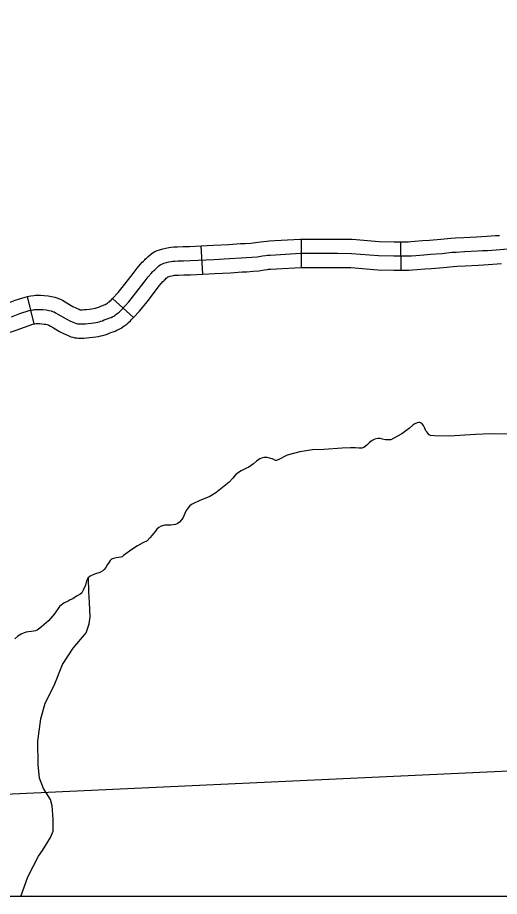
# Model space of a CAD drawing. Extents: x 1720274 to 1751788, y 372074 to 391887.
# Drawn here: x 1730496 to 1730899, y 374371 to 375106 of the extents above; entities that cross this region are included whole.
import ezdxf

# ---------------------------------------------------------------- set-up
doc = ezdxf.new("R2010")
doc.units = 0
for name, color, linetype in [('Level 32', 7, 'Continuous'), ('Level 35', 7, 'Continuous'), ('Level 5', 7, 'Continuous'), ('R_Draft', 7, 'Continuous')]:
    doc.layers.add(name, color=color, linetype=linetype)

msp = doc.modelspace()

# ---------------------------------------------------------------- linework, layer by layer
at = {"layer": 'Level 32'}
for p, q in [((1730733.62, 374897.38), (1730733.62, 374921.08)), ((1730817.02, 374895.18), (1730816.92, 374918.88)), ((1730651.01, 374891.8), (1730649.82, 374915.47)), ((1730509.94, 374850.13), (1730504.2, 374873.13)), ((1730592.93, 374855.41), (1730575.44, 374871.39))]:
    msp.add_line(p, q, dxfattribs=at)
for points in [[(1730649.82, 374915.47), (1730659.74, 374915.97), (1730672.78, 374916.68), (1730682.61, 374917.34), (1730686.65, 374917.53), (1730691.26, 374917.84), (1730695.29, 374918.19), (1730699.25, 374918.79), (1730701.97, 374919.22), (1730704.54, 374919.49), (1730706.86, 374919.57), (1730711.27, 374919.82), (1730732.56, 374921.08), (1730733.62, 374921.08)], [(1730733.62, 374921.08), (1730763.99, 374921.08), (1730776.14, 374920.94), (1730798.81, 374919.17), (1730811.19, 374918.86), (1730816.92, 374918.88)], [(1730816.92, 374918.88), (1730822.93, 374918.91), (1730825.14, 374918.99), (1730828.44, 374919.25), (1730835.07, 374919.83), (1730840.9, 374920.21), (1730850.28, 374920.95), (1730858.59, 374921.91), (1730862.65, 374922.12), (1730869.47, 374922.5), (1730880.22, 374923.07), (1730884.62, 374923.35), (1730888.7, 374923.54), (1730895.97, 374924.01), (1730899.38, 374924.25)], [(1730575.44, 374871.39), (1730580.13, 374876.54), (1730585.89, 374883.46), (1730592.67, 374892.27), (1730596.08, 374896.82), (1730598.98, 374900.27), (1730600.41, 374901.75), (1730601.34, 374902.76), (1730602.45, 374903.83), (1730603.16, 374904.5), (1730603.9, 374905.25), (1730605.2, 374906.49), (1730606.96, 374908.03), (1730608.81, 374909.4), (1730610.98, 374910.72), (1730612.9, 374911.58), (1730614.81, 374912.24), (1730617.61, 374913.05), (1730620.08, 374913.66), (1730622.51, 374914.09), (1730624.65, 374914.42), (1730626.95, 374914.58), (1730629.81, 374914.71), (1730634.63, 374914.91), (1730640.07, 374914.98), (1730649.82, 374915.47)], [(1730701.05, 374907.07), (1730703.53, 374907.46), (1730705.36, 374907.66), (1730707.38, 374907.73), (1730711.95, 374907.99), (1730732.91, 374909.23), (1730763.92, 374909.23), (1730775.61, 374909.1), (1730798.2, 374907.33), (1730811.06, 374907.01), (1730823.16, 374907.06), (1730825.82, 374907.16), (1730829.42, 374907.44), (1730835.97, 374908.01), (1730841.75, 374908.39), (1730851.43, 374909.15), (1730859.58, 374910.1), (1730863.28, 374910.29), (1730870.11, 374910.67), (1730880.92, 374911.24), (1730885.28, 374911.52), (1730889.36, 374911.71), (1730896.76, 374912.19), (1730906.43, 374912.85)], [(1730490.95, 374856.2), (1730497.91, 374858.78), (1730505.61, 374861.27), (1730507.78, 374861.81), (1730508.76, 374861.97), (1730509.65, 374862.09), (1730510.55, 374862.21), (1730511.73, 374862.26), (1730513.04, 374862.34), (1730514.83, 374862.3), (1730517.23, 374862.17), (1730519.96, 374861.85), (1730522.12, 374861.52), (1730524.04, 374861.03), (1730525.22, 374860.66), (1730526.61, 374860.17), (1730527.87, 374859.56), (1730529.79, 374858.42), (1730532.15, 374856.99), (1730536.76, 374854.34), (1730539.73, 374852.83), (1730543.16, 374851.28), (1730544.46, 374850.71), (1730545.23, 374850.51), (1730546.13, 374850.3), (1730546.74, 374850.22), (1730547.56, 374850.18), (1730548.7, 374850.14), (1730550.86, 374850.18), (1730552.94, 374850.34), (1730554.98, 374850.55), (1730557.67, 374850.83), (1730559.91, 374851.12), (1730561.62, 374851.4), (1730563.09, 374851.69), (1730564.27, 374851.98), (1730565.69, 374852.38), (1730567, 374852.83), (1730568.63, 374853.48), (1730570.18, 374854.01), (1730571.81, 374854.63), (1730573.16, 374855.17), (1730574.31, 374855.67), (1730575.7, 374856.32), (1730576.47, 374856.75), (1730577.31, 374857.32), (1730578.35, 374858.09), (1730579.04, 374858.59), (1730580.15, 374859.36), (1730580.92, 374860.02), (1730582.04, 374861.13), (1730582.88, 374861.98), (1730589.07, 374868.75), (1730595.14, 374876.06), (1730602.1, 374885.1), (1730605.36, 374889.44), (1730607.79, 374892.33), (1730609.05, 374893.64), (1730609.82, 374894.48), (1730610.63, 374895.25), (1730611.44, 374896.02), (1730612.2, 374896.79), (1730613.2, 374897.75), (1730614.4, 374898.79), (1730615.43, 374899.56), (1730616.51, 374900.21), (1730617.28, 374900.56), (1730618.39, 374900.94), (1730620.66, 374901.6), (1730622.54, 374902.06), (1730624.46, 374902.41), (1730625.96, 374902.64), (1730627.61, 374902.75), (1730630.31, 374902.87), (1730634.96, 374903.06), (1730640.45, 374903.14), (1730660.36, 374904.14), (1730673.5, 374904.85), (1730683.29, 374905.5), (1730687.34, 374905.7), (1730692.17, 374906.03), (1730696.68, 374906.42), (1730701.05, 374907.07)], [(1730651.01, 374891.8), (1730660.98, 374892.3), (1730674.22, 374893.02), (1730683.97, 374893.67), (1730688.03, 374893.87), (1730693.09, 374894.21), (1730698.07, 374894.65), (1730702.85, 374895.36), (1730705.09, 374895.71), (1730706.18, 374895.83), (1730707.91, 374895.89), (1730712.64, 374896.16), (1730733.26, 374897.38), (1730733.62, 374897.38)], [(1730733.62, 374897.38), (1730763.86, 374897.38), (1730775.08, 374897.25), (1730797.59, 374895.5), (1730810.94, 374895.16), (1730817.02, 374895.18)], [(1730817.02, 374895.18), (1730823.4, 374895.21), (1730826.5, 374895.32), (1730830.4, 374895.63), (1730836.87, 374896.19), (1730842.6, 374896.57), (1730852.57, 374897.35), (1730860.57, 374898.28), (1730863.91, 374898.46), (1730870.75, 374898.84), (1730881.62, 374899.41), (1730885.94, 374899.69), (1730890.01, 374899.88), (1730897.54, 374900.36), (1730901, 374900.6)], [(1730592.93, 374855.41), (1730598.01, 374860.96), (1730604.4, 374868.65), (1730611.53, 374877.92), (1730614.65, 374882.07), (1730616.59, 374884.38), (1730617.7, 374885.52), (1730618.31, 374886.2), (1730618.81, 374886.67), (1730619.72, 374887.54), (1730620.51, 374888.33), (1730621.21, 374889.01), (1730621.83, 374889.55), (1730621.94, 374889.63), (1730621.97, 374889.64), (1730623.71, 374890.15), (1730625.01, 374890.46), (1730626.42, 374890.72), (1730627.28, 374890.85), (1730628.28, 374890.92), (1730630.8, 374891.03), (1730635.28, 374891.21), (1730640.83, 374891.29), (1730651.01, 374891.8)], [(1730504.19, 374873.13), (1730505.36, 374873.42), (1730506.98, 374873.69), (1730509.54, 374874.04), (1730511.16, 374874.09), (1730512.8, 374874.2), (1730515.27, 374874.14), (1730518.24, 374873.99), (1730521.55, 374873.59), (1730524.48, 374873.15), (1730527.27, 374872.44), (1730528.96, 374871.91), (1730531.18, 374871.13), (1730533.5, 374870), (1730535.88, 374868.58), (1730538.17, 374867.2), (1730542.4, 374864.77), (1730544.86, 374863.52), (1730547.98, 374862.11), (1730548.19, 374862.02), (1730548.8, 374861.99), (1730550.28, 374862.02), (1730551.88, 374862.15), (1730553.76, 374862.33), (1730556.29, 374862.6), (1730558.18, 374862.84), (1730559.51, 374863.07), (1730560.56, 374863.27), (1730561.25, 374863.44), (1730562.14, 374863.69), (1730562.87, 374863.94), (1730564.51, 374864.6), (1730566.18, 374865.17), (1730567.52, 374865.67), (1730568.59, 374866.11), (1730569.42, 374866.47), (1730570.27, 374866.87), (1730570.44, 374866.98), (1730571.35, 374867.65), (1730572.2, 374868.27), (1730572.91, 374868.76), (1730573.65, 374869.51), (1730574.31, 374870.17), (1730575.44, 374871.39)], [(1730425.15, 374845.76), (1730429.18, 374847.42), (1730431.15, 374848.18), (1730436.9, 374850.16), (1730444.81, 374852.86), (1730450.64, 374854.79), (1730454.09, 374856.07), (1730457.32, 374857.02), (1730461.6, 374858.47), (1730466.66, 374860.18), (1730468.92, 374860.87), (1730470.67, 374861.54), (1730472.43, 374862.23), (1730474.69, 374863.11), (1730479.66, 374864.77), (1730484.38, 374866.5), (1730487.02, 374867.38), (1730494.03, 374869.97), (1730502.35, 374872.67), (1730504.2, 374873.13)], [(1730509.94, 374850.13), (1730510.19, 374850.2), (1730510.53, 374850.25), (1730511.56, 374850.39), (1730512.31, 374850.42), (1730513.27, 374850.48), (1730514.39, 374850.45), (1730516.23, 374850.36), (1730518.38, 374850.1), (1730519.77, 374849.89), (1730520.81, 374849.63), (1730521.49, 374849.42), (1730522.04, 374849.22), (1730522.24, 374849.12), (1730523.69, 374848.26), (1730526.13, 374846.79), (1730531.12, 374843.92), (1730534.6, 374842.15), (1730538.33, 374840.46), (1730540.55, 374839.49), (1730542.41, 374839), (1730544.03, 374838.63), (1730545.66, 374838.41), (1730547.05, 374838.34), (1730548.6, 374838.29), (1730551.44, 374838.34), (1730553.99, 374838.54), (1730556.19, 374838.76), (1730559.04, 374839.06), (1730561.63, 374839.39), (1730563.73, 374839.74), (1730565.61, 374840.11), (1730567.29, 374840.51), (1730569.25, 374841.08), (1730571.13, 374841.72), (1730572.75, 374842.37), (1730574.18, 374842.86), (1730576.1, 374843.58), (1730577.73, 374844.23), (1730579.2, 374844.87), (1730581.09, 374845.77), (1730582.68, 374846.64), (1730584.18, 374847.67), (1730585.35, 374848.53), (1730585.88, 374848.91), (1730587.38, 374849.95), (1730588.97, 374851.3), (1730590.42, 374852.76), (1730591.45, 374853.79), (1730592.93, 374855.41)], [(1730434.76, 374824.11), (1730435.38, 374824.34), (1730437.94, 374825.39), (1730439.28, 374825.91), (1730444.6, 374827.75), (1730452.36, 374830.4), (1730458.5, 374832.43), (1730461.56, 374833.56), (1730464.44, 374834.41), (1730469.2, 374836.02), (1730473.95, 374837.62), (1730476.65, 374838.45), (1730479.24, 374839.44), (1730481.04, 374840.15), (1730482.73, 374840.81), (1730487.49, 374842.4), (1730492.2, 374844.12), (1730494.89, 374845.02), (1730501.8, 374847.58), (1730508.88, 374849.87), (1730509.94, 374850.13)]]:
    msp.add_lwpolyline(points, dxfattribs=at)
at = {"layer": 'Level 35'}
for points in [[(1730912.27, 374758.07), (1730891.98, 374758.17), (1730879.37, 374757.76), (1730857.24, 374756.33), (1730845.14, 374756.43), (1730841.66, 374756.94), (1730840.63, 374757.45), (1730839.51, 374758.68), (1730838.58, 374759.81), (1730837.87, 374760.74), (1730836.53, 374763.51), (1730835.82, 374765.15), (1730834.59, 374766.58), (1730833.77, 374767.2), (1730832.84, 374767.61), (1730831.92, 374767.71), (1730830.38, 374767.3), (1730828.64, 374766.48), (1730827, 374765.35), (1730824.13, 374762.89), (1730820.95, 374760.63), (1730817.57, 374758.17), (1730810.91, 374754.58), (1730808.35, 374753.35), (1730806.09, 374753.25), (1730803.94, 374753.25), (1730801.58, 374753.86), (1730799.53, 374754.38), (1730797.48, 374754.38), (1730795.02, 374753.76), (1730792.87, 374752.73), (1730790.62, 374750.89), (1730788.47, 374748.73), (1730785.9, 374746.78), (1730784.16, 374746.37), (1730781.8, 374746.37), (1730778.93, 374746.58), (1730774.73, 374746.48), (1730767.76, 374746.37), (1730752.39, 374745.14), (1730742.96, 374744.73), (1730732.2, 374743.09), (1730721.74, 374740.32), (1730714.06, 374736.53), (1730712.62, 374735.91), (1730711.91, 374735.91), (1730709.86, 374736.94), (1730709.04, 374737.45), (1730706.78, 374737.96), (1730704.83, 374738.37), (1730702.17, 374738.37), (1730700.32, 374737.86), (1730698.89, 374737.24), (1730696.02, 374735.3), (1730693.46, 374733.14), (1730689.67, 374730.37), (1730687, 374729.35), (1730683.31, 374727.4), (1730681.06, 374725.96), (1730678.39, 374723.91), (1730676.24, 374721.14), (1730673.06, 374717.75)], [(1730673.06, 374717.75), (1730667.53, 374713.34), (1730661.99, 374708.83), (1730657.07, 374705.75), (1730647.95, 374702.16), (1730643.24, 374699.9), (1730641.5, 374699.08), (1730639.96, 374697.65), (1730638.73, 374696.21), (1730637.19, 374694.16), (1730636.06, 374691.7), (1730635.24, 374689.75), (1730634.42, 374687.7), (1730633.19, 374686.26), (1730631.55, 374684.31), (1730629.61, 374682.98), (1730628.17, 374682.36), (1730626.22, 374682.16), (1730624.28, 374681.95), (1730621.61, 374681.85), (1730619.26, 374681.75), (1730616.08, 374681.03), (1730614.23, 374680), (1730612.59, 374678.46), (1730611.06, 374676.51), (1730608.7, 374673.44), (1730606.75, 374671.18), (1730604.39, 374668.72), (1730601.01, 374666.97), (1730596.5, 374664.61), (1730591.79, 374661.54), (1730584.82, 374656.41), (1730583.49, 374655.28), (1730582.46, 374655.07), (1730580.41, 374654.87), (1730578.67, 374654.66), (1730576.41, 374654.05), (1730574.78, 374653.33), (1730573.65, 374652.3), (1730572.62, 374650.87), (1730571.39, 374648.92), (1730569.86, 374646.46), (1730568.63, 374644.71), (1730567.29, 374643.59), (1730564.94, 374642.35), (1730560.43, 374640.92), (1730556.74, 374639.17), (1730554.79, 374637.43), (1730553.76, 374635.17), (1730552.84, 374631.58), (1730551, 374627.48), (1730549.87, 374625.33), (1730548.13, 374623.89), (1730545.46, 374622.45), (1730542.39, 374620.2), (1730540.13, 374619.27), (1730538.29, 374618.35), (1730535.21, 374617.02), (1730533.88, 374616.09), (1730531.22, 374613.84), (1730527.01, 374607.58), (1730521.89, 374601.83), (1730516.05, 374596.81), (1730513.59, 374594.75), (1730512.46, 374593.93), (1730510.92, 374593.42), (1730507.54, 374592.81), (1730505.18, 374592.7), (1730503.24, 374592.29), (1730501.6, 374591.88), (1730499.04, 374590.75), (1730496.27, 374589.11), (1730493.81, 374586.65)], [(1730498.86, 374371.32), (1730504.48, 374387.59), (1730513.61, 374404.93), (1730516.89, 374409.62), (1730520.63, 374415.48), (1730523.68, 374420.63), (1730525.78, 374426.02), (1730525.78, 374429.3), (1730525.78, 374435.86), (1730525.08, 374447.11), (1730523.68, 374452.5), (1730517.83, 374461.64), (1730514.31, 374470.31), (1730513.38, 374481.56), (1730512.91, 374501.24), (1730515.48, 374519.75), (1730519.23, 374532.87), (1730526.72, 374547.64), (1730533.51, 374565.44), (1730542.64, 374579.03), (1730553.41, 374591.69), (1730555.98, 374599.42), (1730556.69, 374605.28), (1730556.22, 374617.23), (1730555.75, 374626.13), (1730555.28, 374637.85)]]:
    msp.add_lwpolyline(points, dxfattribs=at)
at = {"layer": 'Level 5'}
msp.add_lwpolyline([(1730129.94, 374440.4), (1730991.4, 374480.23)], dxfattribs=at)
at = {"layer": 'R_Draft'}
msp.add_lwpolyline([(1729990.7, 381816.11), (1741847.55, 381816.11), (1741847.55, 374371.32), (1729990.7, 374371.32)], close=True, dxfattribs=at)

doc.saveas('drawing.dxf')
